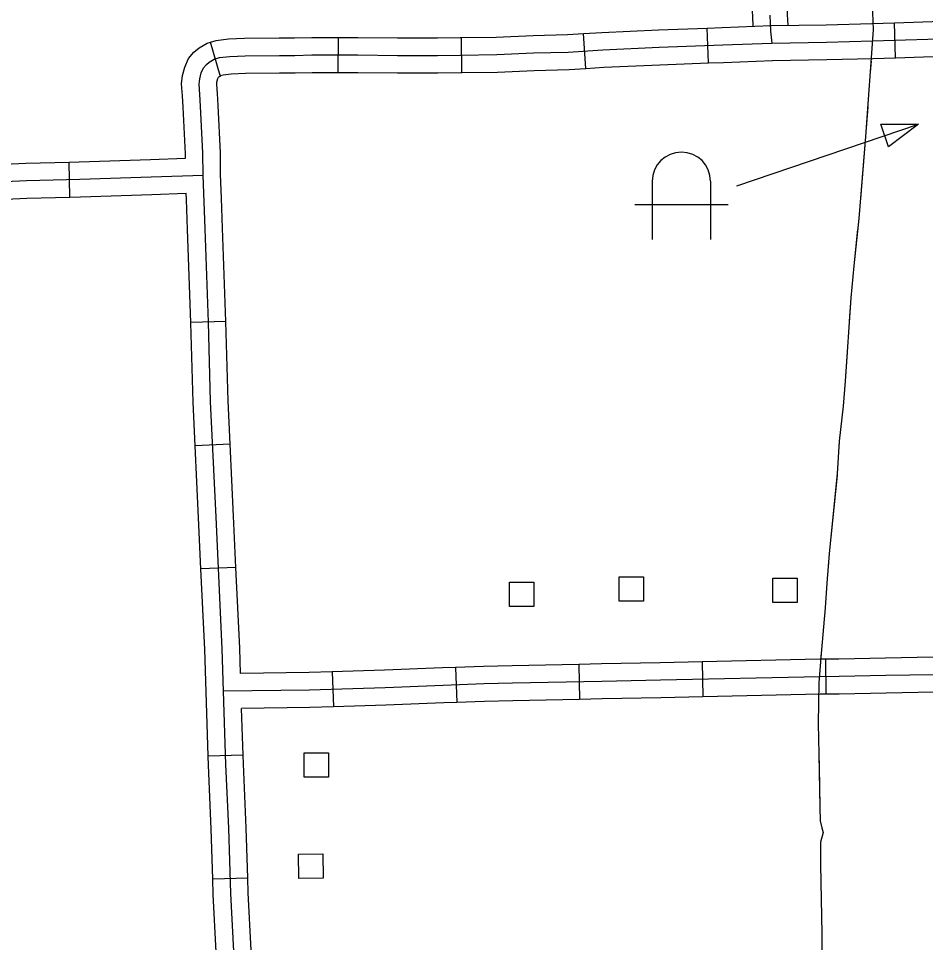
# Model space of a CAD drawing. Extents: x 1084508 to 1142749, y 1057638 to 1093403.
# Drawn here: x 1136028 to 1137247, y 1065260 to 1066503 of the extents above; entities that cross this region are included whole.
import ezdxf

# ---------------------------------------------------------------- set-up
doc = ezdxf.new("R2010")
doc.units = 0
for name, color, linetype in [('Level 32', 7, 'Continuous'), ('Level 43', 7, 'Continuous'), ('Level 45', 7, 'Continuous'), ('Level 56', 7, 'Continuous'), ('Level 57', 7, 'Continuous')]:
    doc.layers.add(name, color=color, linetype=linetype)

msp = doc.modelspace()

# ---------------------------------------------------------------- linework, layer by layer
at = {"layer": 'Level 32'}
for p, q in [((1136955.6, 1066443), (1136953.9, 1066490)), ((1137207.2, 1066450), (1137205.6, 1066497.1)), ((1136457.8, 1066430.3), (1136457.9, 1066477.4)), ((1136623.9, 1066430.1), (1136623.3, 1066477.1)), ((1136790.7, 1066435.6), (1136787.7, 1066482.6)), ((1136299.2, 1066426), (1136285.8, 1066471.1)), ((1136097, 1066262.7), (1136095.8, 1066309.8)), ((1136306.8, 1066095.4), (1136259.7, 1066093.7)), ((1136312.4, 1065930), (1136265.4, 1065927.9)), ((1136320.2, 1065764.5), (1136273.1, 1065762.3)), ((1136781.3, 1065633.9), (1136782.3, 1065586.8)), ((1136947, 1065637.4), (1136948, 1065590.3)), ((1137113, 1065641), (1137113.4, 1065593.9)), ((1136449.8, 1065623.9), (1136451.2, 1065576.9)), ((1136615.3, 1065629.8), (1136617, 1065582.8)), ((1136329.8, 1065512), (1136282.8, 1065510.6)), ((1136336.2, 1065346.4), (1136289.1, 1065345))]:
    msp.add_line(p, q, dxfattribs=at)
for points in [[(1136787.7, 1066482.6), (1136812.1, 1066484.2), (1136888.4, 1066487.6), (1136953.9, 1066490)], [(1136953.9, 1066490), (1136974.2, 1066490.7), (1137039.8, 1066493.3)], [(1137040.3, 1066493.3), (1137113.7, 1066494.5), (1137175.3, 1066496.1), (1137205.6, 1066497.1)], [(1137205.6, 1066497.1), (1137294.3, 1066500), (1137371.9, 1066500.5)], [(1136285.8, 1066471.1), (1136293.6, 1066473.4), (1136310.1, 1066475.3), (1136331.8, 1066476.3), (1136378.5, 1066476.7), (1136399.1, 1066476.7), (1136422.1, 1066477.4), (1136457.9, 1066477.4)], [(1136457.9, 1066477.4), (1136484.2, 1066477.3), (1136537.6, 1066476.8), (1136591.3, 1066476.7), (1136621.9, 1066477.1), (1136623.3, 1066477.1)], [(1136623.3, 1066477.1), (1136670.3, 1066477.8), (1136719.7, 1066480.1), (1136766.1, 1066481.2), (1136787.7, 1066482.6)], [(1137040.7, 1066469.7), (1137114.2, 1066471), (1137176, 1066472.6), (1137294.7, 1066476.4), (1137374.9, 1066476.9), (1137398.4, 1066475.7), (1137418, 1066474.7), (1137422.3, 1066474.3)], [(1136252.3, 1066314.9), (1136252.2, 1066320.8), (1136249.2, 1066383.5), (1136248.3, 1066398.8), (1136247, 1066415.1), (1136248.3, 1066426), (1136251.3, 1066437.5), (1136256.3, 1066449.2), (1136263.8, 1066457.7), (1136270.6, 1066463.6), (1136281.4, 1066469.8), (1136285.8, 1066471.1)], [(1136276, 1066292.2), (1136275.8, 1066321.5), (1136272.7, 1066384.7), (1136271.8, 1066400.4), (1136270.7, 1066414.6), (1136271.5, 1066421.7), (1136273.6, 1066429.9), (1136276.4, 1066436.4), (1136280.4, 1066441), (1136284.3, 1066444.3), (1136290.8, 1066448), (1136298.3, 1066450.3), (1136312, 1066451.8), (1136332.5, 1066452.8), (1136378.6, 1066453.2), (1136399.4, 1066453.2), (1136422.4, 1066453.9), (1136484, 1066453.8), (1136537.5, 1066453.2), (1136591.4, 1066453.2), (1136622.2, 1066453.6), (1136671, 1066454.2), (1136720.5, 1066456.5), (1136767.1, 1066457.7), (1136813.4, 1066460.7), (1136889.3, 1066464.1), (1136975.1, 1066467.2), (1137040.7, 1066469.7)], [(1137207.2, 1066450), (1137295.2, 1066452.9), (1137372.2, 1066453.4)], [(1136790.7, 1066435.6), (1136814.7, 1066437.2), (1136890.3, 1066440.6), (1136955.6, 1066443)], [(1136955.6, 1066443), (1136976, 1066443.7), (1137041.6, 1066446.2)], [(1137041.1, 1066446.2), (1137114.7, 1066447.5), (1137176.7, 1066449.1), (1137207.2, 1066450)], [(1136299.2, 1066426), (1136303.1, 1066427.1), (1136313.9, 1066428.4), (1136333.1, 1066429.2), (1136378.7, 1066429.6), (1136399.8, 1066429.6), (1136422.7, 1066430.3), (1136457.8, 1066430.3)], [(1136457.8, 1066430.3), (1136483.9, 1066430.3), (1136537.3, 1066429.7), (1136591.6, 1066429.7), (1136622.5, 1066430.1), (1136623.9, 1066430.1)], [(1136623.9, 1066430.1), (1136671.7, 1066430.7), (1136721.4, 1066433), (1136768.2, 1066434.2), (1136790.7, 1066435.6)], [(1136299.6, 1066292.4), (1136299.3, 1066322.2), (1136296.2, 1066386), (1136295.3, 1066402), (1136294.3, 1066414.1), (1136294.7, 1066417.3), (1136296, 1066422.3), (1136296.6, 1066423.7), (1136297, 1066424.2), (1136297.9, 1066425), (1136300.1, 1066426.2), (1136299.2, 1066426)], [(1136095.8, 1066309.8), (1136109.6, 1066310.1), (1136205.3, 1066313.3), (1136252.3, 1066314.9)], [(1135929.8, 1066303.3), (1135932, 1066303.4), (1136037.5, 1066308.3), (1136095.8, 1066309.8)], [(1135433.9, 1066264.9), (1135451, 1066264.3), (1135478.8, 1066265.9), (1135518.2, 1066267.5), (1135558.6, 1066268.1), (1135588.3, 1066269), (1135707.6, 1066271.8), (1135786.5, 1066274.7), (1135870.7, 1066277.1), (1135933, 1066279.9), (1136038.4, 1066284.7), (1136110.3, 1066286.6), (1136206.1, 1066289.8), (1136276, 1066292.2)], [(1136303.7, 1065597.8), (1136301.8, 1065655), (1136293.4, 1065832.2), (1136286.2, 1065987.6), (1136283.3, 1066094.3), (1136278.7, 1066219.8), (1136276, 1066292.2)], [(1136300.7, 1066261.1), (1136299.6, 1066293)], [(1136097, 1066262.7), (1136111, 1066263.1), (1136206.9, 1066266.3), (1136253.4, 1066267.8)], [(1136253.7, 1066259.3), (1136253.4, 1066267.8)], [(1135931.9, 1066256.3), (1135934.1, 1066256.4), (1136039.2, 1066261.2), (1136097, 1066262.7)], [(1136259.7, 1066093.7), (1136255.2, 1066218.9), (1136253.7, 1066259.3)], [(1136306.8, 1066095.4), (1136302.2, 1066220.7), (1136300.7, 1066261.1)], [(1136265.4, 1065927.9), (1136262.7, 1065986.7), (1136259.7, 1066093.6), (1136259.7, 1066093.7)], [(1136312.4, 1065930), (1136309.8, 1065988.4), (1136306.8, 1066095.1), (1136306.8, 1066095.4)], [(1136320.2, 1065764.5), (1136316.9, 1065833.3), (1136312.4, 1065930)], [(1136273.1, 1065762.3), (1136269.9, 1065831.1), (1136265.4, 1065927.9)], [(1136280.2, 1065597.1), (1136278.3, 1065654.1), (1136273.1, 1065762.3)], [(1136326.5, 1065621.7), (1136325.3, 1065655.9), (1136320.2, 1065764.5)], [(1137278.3, 1065644.1), (1137257.9, 1065643.6), (1137193.7, 1065642.5), (1137130.8, 1065641.1), (1137113, 1065641)], [(1136781.3, 1065633.9), (1136691.5, 1065632), (1136653, 1065631.1), (1136615.3, 1065629.8)], [(1136947, 1065637.4), (1136890.4, 1065636.1), (1136811.7, 1065634.5), (1136781.3, 1065633.9)], [(1137113, 1065641), (1137105.2, 1065640.9), (1136947, 1065637.4)], [(1137444.6, 1065624.1), (1137347.8, 1065622.2), (1137258.4, 1065620.1), (1137194.1, 1065619), (1137131.2, 1065617.6), (1137105.6, 1065617.4), (1136890.9, 1065612.6), (1136812.2, 1065611), (1136692, 1065608.5), (1136653.6, 1065607.6), (1136598.9, 1065605.7), (1136520.8, 1065602.5), (1136419.2, 1065599.4), (1136303.7, 1065597.8)], [(1136449.8, 1065623.9), (1136418.7, 1065623), (1136326.5, 1065621.7)], [(1136615.3, 1065629.8), (1136598, 1065629.2), (1136519.9, 1065626), (1136449.8, 1065623.9)], [(1136282.8, 1065510.6), (1136280.2, 1065597.1)], [(1136397.4, 1063027.2), (1136396.5, 1063083.4), (1136392, 1063242.3), (1136386.9, 1063396.2), (1136381.9, 1063550.1), (1136375.5, 1063716.7), (1136371.4, 1063857.8), (1136365.9, 1064018.6), (1136360.5, 1064217.7), (1136356.4, 1064293), (1136352.3, 1064454.7), (1136346.3, 1064582.6), (1136341.3, 1064712.7), (1136337.6, 1064811.3), (1136334.5, 1064900.8), (1136329.4, 1065020.9), (1136322.6, 1065131.2), (1136317.2, 1065248.4), (1136313.2, 1065325.6), (1136310.6, 1065413.5), (1136306.7, 1065499.3), (1136303.7, 1065597.8)], [(1137279.5, 1065597), (1137258.9, 1065596.5), (1137194.6, 1065595.4), (1137131.5, 1065594.1), (1137113.4, 1065593.9)], [(1136617, 1065582.8), (1136599.8, 1065582.1), (1136521.6, 1065579), (1136451.2, 1065576.9)], [(1136782.3, 1065586.8), (1136692.6, 1065584.9), (1136654.3, 1065584.1), (1136617, 1065582.8)], [(1136948, 1065590.3), (1136891.4, 1065589), (1136812.7, 1065587.5), (1136782.3, 1065586.8)], [(1137113.4, 1065593.9), (1137105.9, 1065593.8), (1136948, 1065590.3)], [(1136451.2, 1065576.9), (1136419.7, 1065575.9), (1136327.9, 1065574.6)], [(1136329.8, 1065512), (1136327.9, 1065574.6)], [(1136289.1, 1065345), (1136287.1, 1065412.6), (1136283.1, 1065498.5), (1136282.8, 1065510.6)], [(1136336.2, 1065346.4), (1136334.1, 1065414.3), (1136330.2, 1065500.2), (1136329.8, 1065512)], [(1136343.9, 1065181.3), (1136340.7, 1065249.6), (1136336.8, 1065326.6), (1136336.2, 1065346.4)], [(1136296.9, 1065179.1), (1136293.7, 1065247.3), (1136289.7, 1065324.6), (1136289.1, 1065345)]]:
    msp.add_lwpolyline(points, dxfattribs=at)
at = {"layer": 'Level 43'}
for points in [[(1136953, 1067670.6), (1137049.7, 1067687.7), (1137069.2, 1067690), (1137087.8, 1067692.2), (1137091.9, 1067692.2), (1137097.2, 1067691.5), (1137102.4, 1067689.2), (1137105.7, 1067686.6), (1137117.7, 1067676.2), (1137129.3, 1067664.6), (1137137.5, 1067654.5), (1137143.8, 1067643.3), (1137147.6, 1067623.1), (1137150.5, 1067571.2), (1137155.4, 1067374), (1137158.8, 1067193.2), (1137159.1, 1067147.2), (1137166.2, 1066916), (1137170.7, 1066651.2), (1137177.2, 1066487.4)], [(1137177.2, 1066487.4), (1137166.9, 1066343.9), (1137157.7, 1066234), (1137150.9, 1066169.9), (1137146.9, 1066127), (1137139.4, 1066014.9), (1137136.6, 1065981.2), (1137131.4, 1065934.3), (1137128.6, 1065890.2), (1137117.7, 1065783.2), (1137114.9, 1065743.2), (1137112.6, 1065710), (1137106.9, 1065648.8), (1137104, 1065609.3), (1137102.9, 1065554.4), (1137104, 1065513.2), (1137105.1, 1065441.7), (1137105.7, 1065423.4), (1137108, 1065414.2), (1137109.7, 1065407.9), (1137106.3, 1065394.8), (1137106.3, 1065364.5), (1137108, 1065271.8), (1137108, 1065230.6)], [(1137174.2, 1066445.3), (1137172.7, 1066425.5)], [(1137169.8, 1066384.1), (1137166.9, 1066343.9), (1137159.9, 1066260.2)], [(1137156.1, 1066219), (1137150.9, 1066169.9), (1137146.9, 1066127), (1137144.8, 1066095.2)], [(1137142, 1066053.9), (1137139.4, 1066014.9), (1137136.6, 1065981.2), (1137131.4, 1065934.3), (1137131.2, 1065930.1)], [(1137128.4, 1065888.7), (1137117.7, 1065783.2), (1137116.4, 1065765)], [(1137113.5, 1065723.7), (1137112.6, 1065710), (1137106.9, 1065648.8), (1137106.5, 1065644.5)], [(1137102.9, 1065558.4), (1137102.9, 1065554.4), (1137104, 1065513.2), (1137104.3, 1065496.2)], [(1137104.3, 1065496.2), (1137105.1, 1065441.7), (1137105.4, 1065434.1)], [(1137106.3, 1065393.6), (1137106.3, 1065364.5), (1137108, 1065271.8), (1137108, 1065269.3)]]:
    msp.add_lwpolyline(points, dxfattribs=at)
at = {"layer": 'Level 45'}
for points in [[(1137006.8, 1066578.9), (1137007.9, 1066571.2), (1137011.9, 1066542.2), (1137013.6, 1066523.5), (1137014.6, 1066506), (1137015.2, 1066492.3)], [(1137053.5, 1066585.3), (1137054.5, 1066577.7), (1137058.8, 1066547.5), (1137060.5, 1066526.9), (1137061.6, 1066508.4), (1137062.3, 1066493.7)], [(1137038.1, 1066507.2), (1137039, 1066485.9), (1137040.7, 1066469.7)]]:
    msp.add_lwpolyline(points, dxfattribs=at)
at = {"layer": 'Level 56'}
for points in [[(1136688.1, 1065711.8), (1136688.1, 1065744.4), (1136720.9, 1065744.4), (1136720.9, 1065711.8)], [(1136835.4, 1065718.9), (1136835.4, 1065751.6), (1136868.2, 1065751.6), (1136868.2, 1065718.9)], [(1137042.2, 1065717.1), (1137042.2, 1065749.8), (1137074.9, 1065749.8), (1137074.9, 1065717.1)], [(1136411.9, 1065482.3), (1136411.9, 1065514.9), (1136444.6, 1065514.9), (1136444.6, 1065482.3)], [(1136404.7, 1065346), (1136404.1, 1065378.7), (1136436.9, 1065379.2), (1136437.4, 1065346.6)]]:
    msp.add_lwpolyline(points, close=True, dxfattribs=at)
at = {"layer": 'Level 57'}
for p, q in [((1137187.2, 1066360.5), (1137237.8, 1066360.8)), ((1137197.5, 1066330.2), (1137187.2, 1066360.5)), ((1137237.8, 1066360.8), (1137197.5, 1066330.2)), ((1136880, 1066283.9), (1136880, 1066205.5)), ((1136958.4, 1066283.9), (1136958.4, 1066205.5)), ((1136856.4, 1066252.5), (1136982, 1066252.5))]:
    msp.add_line(p, q, dxfattribs=at)
msp.add_lwpolyline([(1136993.5, 1066277.8), (1137237.8, 1066360.8)], dxfattribs=at)
msp.add_arc((1136919.2, 1066283.9), 39.2, 0, 180, dxfattribs=at)

doc.saveas('drawing.dxf')
